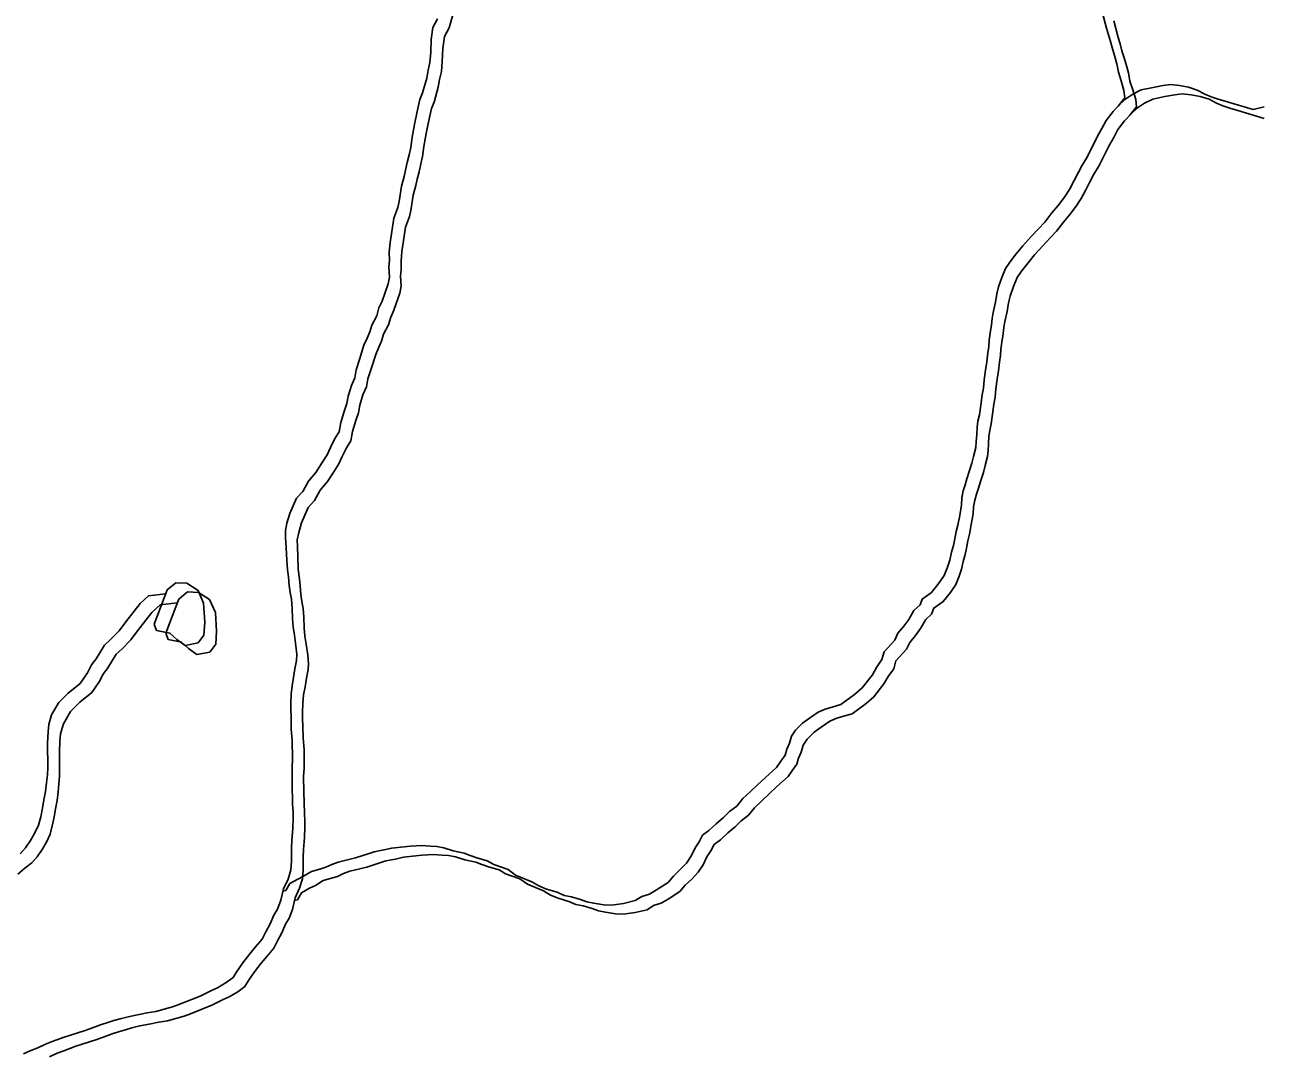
# Model space of a CAD drawing. Extents: x -21.1 to 50.3, y 0 to 22.1.
# Drawn here: x 49.235 to 50.256, y 15.774 to 16.624 of the extents above; entities that cross this region are included whole.
import ezdxf

# ---------------------------------------------------------------- set-up
doc = ezdxf.new("R2010")
doc.units = 0
doc.layers.add('GM_X_Minor_River', color=7, linetype='Continuous')

msp = doc.modelspace()

# ---------------------------------------------------------------- linework, layer by layer
at = {"layer": 'GM_X_Minor_River'}
msp.add_line((50.2472, 16.5538), (50.2563, 16.5561), dxfattribs=at)
for points in [[(50.136, 16.5567), (50.1415, 16.5635), (50.1407, 16.5696), (50.1384, 16.5775), (50.1361, 16.5847), (50.1349, 16.5916), (50.133, 16.5984), (50.131, 16.6049), (50.1295, 16.6098), (50.1279, 16.6155), (50.1264, 16.6208), (50.1229, 16.6344)], [(49.456, 16.0856), (49.4571, 16.0928), (49.4586, 16.0997), (49.4589, 16.1046), (49.4581, 16.1118), (49.4569, 16.1206), (49.4558, 16.1274), (49.4553, 16.1342), (49.4549, 16.143), (49.4545, 16.1502), (49.4533, 16.1559), (49.4525, 16.1616), (49.4521, 16.1688), (49.4513, 16.1745), (49.4505, 16.1825), (49.4501, 16.1927), (49.4496, 16.2011), (49.4496, 16.2068), (49.4507, 16.2129), (49.453, 16.2208), (49.4586, 16.2334), (49.4639, 16.2391), (49.4684, 16.2475), (49.4745, 16.2548), (49.4798, 16.2628), (49.4839, 16.2693), (49.4865, 16.2753), (49.4903, 16.2826), (49.4937, 16.2883), (49.4952, 16.2959), (49.4978, 16.305), (49.5, 16.3115), (49.5011, 16.3176), (49.5038, 16.3263), (49.5068, 16.3328), (49.5079, 16.3393), (49.5105, 16.3477), (49.5142, 16.3595), (49.5169, 16.3655), (49.5191, 16.3705), (49.5206, 16.3762), (49.5248, 16.3838), (49.5266, 16.3903), (49.5293, 16.396), (49.5341, 16.4101), (49.5352, 16.4158), (49.5348, 16.4241), (49.5352, 16.4295), (49.5351, 16.4363), (49.5358, 16.4443), (49.5369, 16.4515), (49.5388, 16.4644), (49.5421, 16.4732), (49.5433, 16.4781), (49.5451, 16.4907), (49.5473, 16.4987), (49.5484, 16.504), (49.5499, 16.5101), (49.5514, 16.5166), (49.5529, 16.5226), (49.554, 16.531), (49.5558, 16.5416), (49.5581, 16.5523), (49.5603, 16.5622), (49.5625, 16.5675), (49.5659, 16.5797), (49.567, 16.5862), (49.5685, 16.5926), (49.5692, 16.601), (49.5695, 16.6116), (49.571, 16.6215), (49.5748, 16.6287)], [(49.4656, 16.0781), (49.4667, 16.0853), (49.4682, 16.0922), (49.4686, 16.0971), (49.4678, 16.1043), (49.4666, 16.1131), (49.4654, 16.1199), (49.465, 16.1267), (49.4646, 16.1355), (49.4641, 16.1427), (49.463, 16.1484), (49.4622, 16.1541), (49.4617, 16.1613), (49.461, 16.167), (49.4601, 16.175), (49.4597, 16.1852), (49.4593, 16.1936), (49.4592, 16.1993), (49.4604, 16.2053), (49.4626, 16.2133), (49.4682, 16.2259), (49.4735, 16.2316), (49.4781, 16.24), (49.4841, 16.2473), (49.4894, 16.2553), (49.4935, 16.2618), (49.4962, 16.2678), (49.4999, 16.2751), (49.5033, 16.2808), (49.5048, 16.2884), (49.5074, 16.2975), (49.5097, 16.304), (49.5108, 16.3101), (49.5134, 16.3188), (49.5164, 16.3253), (49.5175, 16.3318), (49.5201, 16.3402), (49.5239, 16.352), (49.5265, 16.358), (49.5288, 16.363), (49.5302, 16.3687), (49.5344, 16.3763), (49.5363, 16.3828), (49.5389, 16.3885), (49.5438, 16.4026), (49.5449, 16.4083), (49.5444, 16.4166), (49.5448, 16.422), (49.5448, 16.4288), (49.5455, 16.4368), (49.5466, 16.444), (49.5484, 16.4569), (49.5518, 16.4657), (49.5529, 16.4706), (49.5547, 16.4832), (49.557, 16.4912), (49.5581, 16.4965), (49.5596, 16.5026), (49.5611, 16.5091), (49.5625, 16.5151), (49.5636, 16.5235), (49.5655, 16.5341), (49.5677, 16.5448), (49.5699, 16.5547), (49.5722, 16.56), (49.5755, 16.5722), (49.5766, 16.5787), (49.5781, 16.5851), (49.5788, 16.5935), (49.5792, 16.6041), (49.5806, 16.614), (49.5844, 16.6212), (49.5874, 16.6319)], [(50.1456, 16.5492), (50.1512, 16.556), (50.1504, 16.5621), (50.148, 16.57), (50.1457, 16.5772), (50.1445, 16.5841), (50.1426, 16.5909), (50.1407, 16.5974), (50.1391, 16.6023), (50.1375, 16.608), (50.136, 16.6133), (50.1325, 16.6269)], [(50.0071, 16.2338), (50.0082, 16.2395), (50.0097, 16.2444), (50.0112, 16.2494), (50.0131, 16.2555), (50.0153, 16.2623), (50.0168, 16.268), (50.0187, 16.2753), (50.019, 16.2802), (50.0194, 16.2859), (50.0197, 16.292), (50.0204, 16.2969), (50.0216, 16.3022), (50.0227, 16.3102), (50.0238, 16.3186), (50.0249, 16.3243), (50.0256, 16.3311), (50.0267, 16.3391), (50.0278, 16.346), (50.0285, 16.3532), (50.0292, 16.3585), (50.0296, 16.3638), (50.0303, 16.3695), (50.0314, 16.3764), (50.0322, 16.3817), (50.0329, 16.3866), (50.0347, 16.395), (50.0358, 16.4019), (50.0373, 16.4076), (50.04, 16.4155), (50.043, 16.4228), (50.0467, 16.4281), (50.052, 16.435), (50.0573, 16.4415), (50.0641, 16.4491), (50.0702, 16.4556), (50.0755, 16.461), (50.0812, 16.4686), (50.0864, 16.4747), (50.0917, 16.4816), (50.0959, 16.488), (50.0997, 16.4953), (50.103, 16.5018), (50.1061, 16.5075), (50.1106, 16.5151), (50.1189, 16.5318), (50.1226, 16.5383), (50.126, 16.5448), (50.1317, 16.5521), (50.1374, 16.5582), (50.1423, 16.5627), (50.148, 16.5666), (50.1548, 16.57), (50.1647, 16.572), (50.1731, 16.5736), (50.1791, 16.5744), (50.1864, 16.5736), (50.194, 16.5722), (50.2012, 16.5699), (50.2074, 16.5665), (50.2127, 16.5643), (50.2184, 16.5624), (50.2249, 16.5605), (50.2472, 16.5538)], [(50.0167, 16.2263), (50.0178, 16.232), (50.0193, 16.2369), (50.0208, 16.2419), (50.0227, 16.248), (50.0249, 16.2548), (50.0264, 16.2605), (50.0283, 16.2678), (50.0287, 16.2727), (50.029, 16.2784), (50.0293, 16.2845), (50.0301, 16.2894), (50.0312, 16.2947), (50.0323, 16.3027), (50.0334, 16.3111), (50.0345, 16.3168), (50.0352, 16.3236), (50.0363, 16.3316), (50.0374, 16.3385), (50.0381, 16.3457), (50.0389, 16.351), (50.0392, 16.3563), (50.04, 16.362), (50.0411, 16.3689), (50.0418, 16.3742), (50.0425, 16.3791), (50.0444, 16.3875), (50.0455, 16.3944), (50.047, 16.4001), (50.0496, 16.408), (50.0526, 16.4153), (50.0564, 16.4206), (50.0617, 16.4275), (50.067, 16.434), (50.0738, 16.4416), (50.0798, 16.4481), (50.0851, 16.4535), (50.0908, 16.4611), (50.0961, 16.4672), (50.1014, 16.4741), (50.1055, 16.4805), (50.1093, 16.4878), (50.1127, 16.4943), (50.1157, 16.5), (50.1202, 16.5076), (50.1285, 16.5243), (50.1323, 16.5308), (50.1357, 16.5373), (50.1413, 16.5446), (50.147, 16.5507), (50.1519, 16.5552), (50.1576, 16.5591), (50.1644, 16.5625), (50.1743, 16.5645), (50.1827, 16.5661), (50.1888, 16.5668), (50.196, 16.5661), (50.2036, 16.5647), (50.2109, 16.5624), (50.217, 16.559), (50.2223, 16.5568), (50.2281, 16.5549), (50.2345, 16.553), (50.2563, 16.5465)], [(49.4473, 15.9095), (49.4497, 15.9101), (49.4531, 15.9158), (49.4596, 15.9196), (49.4645, 15.9219), (49.471, 15.9258), (49.4778, 15.9277), (49.4828, 15.9293), (49.4877, 15.9316), (49.493, 15.9335), (49.5071, 15.937), (49.5177, 15.9405), (49.5227, 15.942), (49.5306, 15.9436), (49.5371, 15.9451), (49.5447, 15.9459), (49.5527, 15.9467), (49.5618, 15.9472), (49.5691, 15.9468), (49.5744, 15.9465), (49.5801, 15.9454), (49.5877, 15.9428), (49.5969, 15.9409), (49.6018, 15.939), (49.6072, 15.9372), (49.6159, 15.9346), (49.6213, 15.9315), (49.6331, 15.9274), (49.6392, 15.9229), (49.6526, 15.9173), (49.6583, 15.9139), (49.6648, 15.9113), (49.6736, 15.9087), (49.6793, 15.906), (49.6854, 15.9049), (49.6926, 15.9027), (49.698, 15.9008), (49.7037, 15.8997), (49.7136, 15.8982), (49.7204, 15.8983), (49.7281, 15.8995), (49.7379, 15.9018), (49.7432, 15.9052), (49.7497, 15.9072), (49.7554, 15.9106), (49.7649, 15.9168), (49.7694, 15.9221), (49.7747, 15.9271), (49.78, 15.9328), (49.7842, 15.9389), (49.7872, 15.9454), (49.7906, 15.9503), (49.7932, 15.9557), (49.7985, 15.9595), (49.8046, 15.9652), (49.8106, 15.9702), (49.8156, 15.9752), (49.8216, 15.9798), (49.8265, 15.9859), (49.8326, 15.9916), (49.8387, 15.9973), (49.8451, 16.0034), (49.8542, 16.0115), (49.858, 16.0168), (49.8614, 16.0218), (49.8628, 16.0267), (49.8651, 16.0317), (49.8666, 16.0374), (49.87, 16.0423), (49.8757, 16.0481), (49.8814, 16.0523), (49.8886, 16.0572), (49.8943, 16.0596), (49.9011, 16.0615), (49.9072, 16.0634), (49.9186, 16.0718), (49.925, 16.0772), (49.9333, 16.0879), (49.9367, 16.094), (49.9412, 16.1005), (49.9431, 16.1069), (49.9518, 16.1165), (49.9544, 16.1222), (49.9593, 16.1279), (49.9635, 16.1336), (49.9676, 16.1409), (49.9726, 16.1455), (49.9744, 16.1504), (49.982, 16.1558), (49.9881, 16.1634), (49.9926, 16.1699), (49.9952, 16.1767), (49.9971, 16.1824), (49.9986, 16.1889), (50.0001, 16.1946), (50.0012, 16.1999), (50.0023, 16.206), (50.0038, 16.2114), (50.0053, 16.2193), (50.0067, 16.2281), (50.0071, 16.2338)], [(49.457, 15.902), (49.4594, 15.9026), (49.4628, 15.9083), (49.4692, 15.9121), (49.4742, 15.9144), (49.4806, 15.9183), (49.4875, 15.9202), (49.4924, 15.9218), (49.4973, 15.9241), (49.5026, 15.926), (49.5167, 15.9295), (49.5273, 15.933), (49.5323, 15.9345), (49.5403, 15.9361), (49.5467, 15.9376), (49.5543, 15.9384), (49.5623, 15.9392), (49.5715, 15.9397), (49.5787, 15.9393), (49.584, 15.939), (49.5897, 15.9379), (49.5974, 15.9353), (49.6065, 15.9334), (49.6115, 15.9315), (49.6168, 15.9297), (49.6256, 15.9271), (49.6309, 15.924), (49.6428, 15.9199), (49.6489, 15.9154), (49.6622, 15.9098), (49.668, 15.9064), (49.6744, 15.9038), (49.6832, 15.9012), (49.6889, 15.8985), (49.695, 15.8974), (49.7023, 15.8952), (49.7076, 15.8933), (49.7133, 15.8922), (49.7232, 15.8907), (49.7301, 15.8908), (49.7377, 15.892), (49.7476, 15.8943), (49.7529, 15.8977), (49.7593, 15.8997), (49.765, 15.9031), (49.7745, 15.9093), (49.7791, 15.9146), (49.7844, 15.9196), (49.7897, 15.9253), (49.7938, 15.9314), (49.7968, 15.9379), (49.8002, 15.9428), (49.8028, 15.9482), (49.8082, 15.952), (49.8142, 15.9577), (49.8203, 15.9627), (49.8252, 15.9677), (49.8313, 15.9723), (49.8362, 15.9784), (49.8422, 15.9841), (49.8483, 15.9898), (49.8547, 15.9959), (49.8638, 16.004), (49.8676, 16.0093), (49.871, 16.0143), (49.8725, 16.0192), (49.8747, 16.0242), (49.8762, 16.0299), (49.8796, 16.0348), (49.8853, 16.0406), (49.891, 16.0448), (49.8982, 16.0497), (49.9039, 16.0521), (49.9107, 16.054), (49.9168, 16.0559), (49.9282, 16.0643), (49.9346, 16.0697), (49.9429, 16.0804), (49.9463, 16.0865), (49.9509, 16.093), (49.9527, 16.0994), (49.9614, 16.109), (49.9641, 16.1147), (49.969, 16.1204), (49.9731, 16.1261), (49.9773, 16.1334), (49.9822, 16.138), (49.9841, 16.1429), (49.9917, 16.1483), (49.9977, 16.1559), (50.0022, 16.1624), (50.0049, 16.1692), (50.0067, 16.1749), (50.0082, 16.1814), (50.0097, 16.1871), (50.0108, 16.1924), (50.0119, 16.1985), (50.0134, 16.2039), (50.0149, 16.2118), (50.0164, 16.2206), (50.0167, 16.2263)], [(49.2307, 15.9404), (49.2353, 15.9454), (49.2394, 15.9515), (49.2428, 15.9576), (49.2458, 15.964), (49.2477, 15.9709), (49.2492, 15.9781), (49.2503, 15.985), (49.2517, 15.9918), (49.2525, 15.999), (49.2532, 16.0055), (49.2535, 16.0116), (49.2534, 16.0317), (49.2538, 16.0408), (49.2545, 16.0469), (49.2567, 16.0549), (49.2628, 16.0652), (49.2703, 16.0728), (49.2802, 16.0809), (49.2862, 16.0896), (49.2896, 16.0961), (49.2934, 16.1011), (49.2964, 16.106), (49.3002, 16.1125), (49.3051, 16.1167), (49.3123, 16.1243), (49.318, 16.1316), (49.3248, 16.1404), (49.3297, 16.1468), (49.3365, 16.153), (49.3507, 16.1547)], [(49.3413, 16.1298), (49.3432, 16.1245), (49.3543, 16.1223), (49.36, 16.1171), (49.3669, 16.1122), (49.3775, 16.1142), (49.3823, 16.1207), (49.383, 16.1313), (49.382, 16.1469), (49.3774, 16.1575), (49.3682, 16.1634), (49.3591, 16.1637), (49.352, 16.158), (49.3494, 16.1515)], [(49.3509, 16.1223), (49.3529, 16.117), (49.3639, 16.1148), (49.3696, 16.1096), (49.3765, 16.1047), (49.3871, 16.1067), (49.392, 16.1132), (49.3926, 16.1238), (49.3917, 16.1394), (49.387, 16.15), (49.3778, 16.1559), (49.3687, 16.1562), (49.3616, 16.1504), (49.359, 16.144)], [(49.229, 15.9237), (49.2347, 15.9287), (49.2403, 15.9329), (49.2449, 15.9379), (49.249, 15.944), (49.2524, 15.9501), (49.2554, 15.9565), (49.2573, 15.9634), (49.2588, 15.9706), (49.2599, 15.9775), (49.2614, 15.9843), (49.2621, 15.9915), (49.2628, 15.998), (49.2632, 16.0041), (49.2631, 16.0242), (49.2634, 16.0333), (49.2641, 16.0394), (49.2664, 16.0474), (49.2724, 16.0577), (49.28, 16.0653), (49.2898, 16.0733), (49.2958, 16.0821), (49.2992, 16.0886), (49.303, 16.0936), (49.306, 16.0985), (49.3098, 16.105), (49.3147, 16.1092), (49.3219, 16.1168), (49.3276, 16.1241), (49.3344, 16.1329), (49.3393, 16.1393), (49.3461, 16.1455), (49.3603, 16.1472)], [(49.3494, 16.1515), (49.3413, 16.1298)], [(49.359, 16.144), (49.3509, 16.1223)], [(49.2335, 15.7756), (49.2396, 15.7782), (49.2453, 15.7806), (49.2518, 15.7836), (49.2571, 15.7856), (49.267, 15.7894), (49.2723, 15.791), (49.2844, 15.7948), (49.2905, 15.7971), (49.297, 15.7995), (49.303, 15.8014), (49.308, 15.8029), (49.3133, 15.8045), (49.3198, 15.806), (49.3274, 15.8076), (49.3354, 15.8092), (49.3426, 15.8103), (49.3563, 15.8142), (49.3616, 15.8161), (49.3791, 15.8231), (49.3885, 15.8277), (49.3935, 15.83), (49.4007, 15.8342), (49.4064, 15.8384), (49.4094, 15.8434), (49.4143, 15.8506), (49.42, 15.8579), (49.4249, 15.8636), (49.4302, 15.8701), (49.4332, 15.8762), (49.437, 15.8827), (49.44, 15.8899), (49.443, 15.8949), (49.4456, 15.9021), (49.4478, 15.9116), (49.4516, 15.9196), (49.4538, 15.9272), (49.4546, 15.9344), (49.4545, 15.9451), (49.4548, 15.9515), (49.4556, 15.9614), (49.4559, 15.9698), (49.4559, 15.9747), (49.4554, 15.9815), (49.455, 15.9986), (49.4549, 16.0115), (49.4552, 16.0184), (49.4551, 16.034), (49.4543, 16.0431), (49.4543, 16.0529), (49.4539, 16.0598), (49.4538, 16.0647), (49.4542, 16.0719), (49.4549, 16.0788), (49.456, 16.0856)], [(49.2549, 15.7731), (49.2614, 15.7761), (49.2667, 15.7781), (49.2766, 15.7819), (49.2819, 15.7835), (49.2941, 15.7873), (49.3001, 15.7896), (49.3066, 15.792), (49.3127, 15.7939), (49.3176, 15.7954), (49.3229, 15.797), (49.3294, 15.7985), (49.337, 15.8001), (49.345, 15.8017), (49.3522, 15.8028), (49.3659, 15.8067), (49.3712, 15.8086), (49.3887, 15.8156), (49.3982, 15.8202), (49.4031, 15.8225), (49.4103, 15.8267), (49.416, 15.8309), (49.419, 15.8359), (49.4239, 15.8431), (49.4296, 15.8504), (49.4345, 15.8561), (49.4398, 15.8626), (49.4428, 15.8687), (49.4466, 15.8752), (49.4496, 15.8824), (49.4526, 15.8874), (49.4552, 15.8946), (49.4575, 15.9041), (49.4612, 15.9121), (49.4635, 15.9197), (49.4642, 15.9269), (49.4641, 15.9376), (49.4645, 15.944), (49.4652, 15.9539), (49.4655, 15.9623), (49.4655, 15.9672), (49.4651, 15.974), (49.4646, 15.9911), (49.4645, 16.004), (49.4649, 16.0109), (49.4648, 16.0265), (49.464, 16.0356), (49.4639, 16.0454), (49.4635, 16.0523), (49.4635, 16.0572), (49.4638, 16.0644), (49.4645, 16.0713), (49.4656, 16.0781)]]:
    msp.add_lwpolyline(points, dxfattribs=at)

doc.saveas('drawing.dxf')
